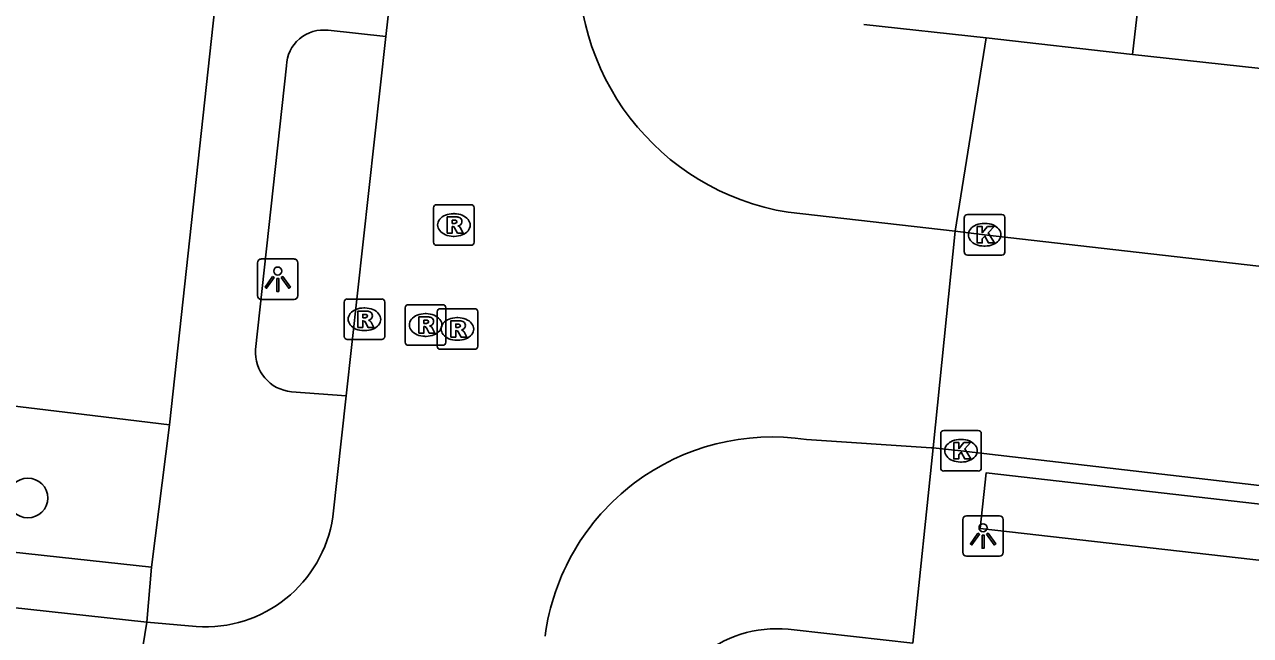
# Model space of a CAD drawing. Extents: x 161928 to 163055, y 386475 to 387428.
# Drawn here: x 162118.72 to 162148.97, y 387281.61 to 387296.68 of the extents above; entities that cross this region are included whole.
import ezdxf

# ---------------------------------------------------------------- set-up
doc = ezdxf.new("R2010")
doc.units = 0
for name, color, linetype in [('IMGEO_Boom', 7, 'Continuous'), ('IMGEO_Fietspad_gesloten', 7, 'Continuous'), ('IMGEO_Groenvoorziening', 7, 'Continuous'), ('IMGEO_Kolk', 7, 'Continuous'), ('IMGEO_Lichtpunt', 7, 'Continuous'), ('IMGEO_Parkeervlak_open', 7, 'Continuous'), ('IMGEO_Rijbaan_lokaal_open', 7, 'Continuous'), ('IMGEO_Rioolput', 7, 'Continuous'), ('IMGEO_Voetpad_open', 7, 'Continuous')]:
    doc.layers.add(name, color=color, linetype=linetype)

msp = doc.modelspace()

# ---------------------------------------------------------------- linework, layer by layer
at = {"layer": 'IMGEO_Boom'}
msp.add_circle((162118.806, 387285.003), 0.489, dxfattribs=at)
at = {"layer": 'IMGEO_Fietspad_gesloten'}
msp.add_lwpolyline([(162061.577, 387288.512), (162121.739, 387281.938)], dxfattribs=at)
at = {"layer": 'IMGEO_Groenvoorziening'}
msp.add_lwpolyline([(162146.056, 387295.944), (162147.309, 387306.81)], dxfattribs=at)
at = {"layer": 'IMGEO_Kolk'}
for p, q in [((162141.907, 387291.07), (162141.907, 387291.922)), ((162141.982, 387291.996), (162142.834, 387291.996)), ((162142.908, 387291.922), (162142.908, 387291.07)), ((162142.395, 387291.776), (162142.42, 387291.776)), ((162142.418, 387291.216), (162142.393, 387291.216)), ((162142.834, 387290.996), (162141.982, 387290.996)), ((162141.399, 387286.669), (162142.251, 387286.669)), ((162141.324, 387285.743), (162141.324, 387286.595)), ((162141.812, 387286.449), (162141.837, 387286.449)), ((162142.325, 387286.595), (162142.325, 387285.743)), ((162141.835, 387285.889), (162141.81, 387285.889)), ((162142.251, 387285.669), (162141.399, 387285.669))]:
    msp.add_line(p, q, dxfattribs=at)
for points in [[(162141.907, 387291.07), (162141.907, 387291.922)], [(162141.982, 387291.996), (162142.834, 387291.996)], [(162142.908, 387291.922), (162142.908, 387291.07)], [(162142.228, 387291.696), (162142.351, 387291.696), (162142.351, 387291.545), (162142.481, 387291.696), (162142.645, 387291.696), (162142.499, 387291.545), (162142.652, 387291.296), (162142.5, 387291.296), (162142.415, 387291.46), (162142.351, 387291.393), (162142.351, 387291.296), (162142.228, 387291.296), (162142.228, 387291.696)], [(162142.834, 387290.996), (162141.982, 387290.996)], [(162141.399, 387286.669), (162142.251, 387286.669)], [(162141.324, 387285.743), (162141.324, 387286.595)], [(162141.645, 387286.369), (162141.768, 387286.369), (162141.768, 387286.218), (162141.898, 387286.369), (162142.062, 387286.369), (162141.916, 387286.218), (162142.069, 387285.969), (162141.917, 387285.969), (162141.832, 387286.133), (162141.768, 387286.066), (162141.768, 387285.969), (162141.645, 387285.969), (162141.645, 387286.369)], [(162142.325, 387286.595), (162142.325, 387285.743)], [(162142.251, 387285.669), (162141.399, 387285.669)]]:
    msp.add_lwpolyline(points, dxfattribs=at)
for centre, start, end in [((162141.984, 387291.92), 91.552, 178.448), ((162141.984, 387291.92), 91.552, 178.448), ((162142.832, 387291.92), 1.552, 88.448), ((162142.832, 387291.92), 1.552, 88.448), ((162141.984, 387291.072), 181.552, 268.448), ((162141.984, 387291.072), 181.552, 268.448), ((162142.832, 387291.072), 271.552, 358.448), ((162142.832, 387291.072), 271.552, 358.448), ((162141.401, 387286.593), 91.552, 178.448), ((162141.401, 387286.593), 91.552, 178.448), ((162142.249, 387286.593), 1.552, 88.448), ((162142.249, 387286.593), 1.552, 88.448), ((162141.401, 387285.745), 181.552, 268.448), ((162141.401, 387285.745), 181.552, 268.448), ((162142.249, 387285.745), 271.552, 358.448), ((162142.249, 387285.745), 271.552, 358.448)]:
    msp.add_arc(centre, 0.0765, start, end, dxfattribs=at)
for centre, major_axis, ratio, start_param, end_param in [((162142.394, 387291.496), (-0.387, 0.002), 0.722429, 4.712389, 7.853982), ((162142.419, 387291.496), (-0.39, 0.002), 0.717154, 1.570796, 4.712389), ((162141.811, 387286.169), (-0.387, 0.002), 0.722429, 4.712389, 7.853982), ((162141.836, 387286.169), (-0.39, 0.002), 0.717154, 1.570796, 4.712389)]:
    msp.add_ellipse(centre, major_axis=major_axis, ratio=ratio, start_param=start_param, end_param=end_param, dxfattribs=at)
at = {"layer": 'IMGEO_Lichtpunt'}
for p, q in [((162125.372, 387290.898), (162124.564, 387290.898)), ((162125.372, 387290.898), (162124.564, 387290.898)), ((162124.47, 387290.803), (162124.47, 387289.996)), ((162124.47, 387290.803), (162124.47, 387289.996)), ((162125.466, 387289.996), (162125.466, 387290.803)), ((162125.466, 387289.996), (162125.466, 387290.803)), ((162124.564, 387289.902), (162125.372, 387289.902)), ((162124.564, 387289.902), (162125.372, 387289.902)), ((162142.772, 387284.566), (162141.964, 387284.566)), ((162142.772, 387284.566), (162141.964, 387284.566)), ((162141.87, 387284.471), (162141.87, 387283.664)), ((162141.87, 387284.471), (162141.87, 387283.664)), ((162142.866, 387283.664), (162142.866, 387284.471)), ((162142.866, 387283.664), (162142.866, 387284.471)), ((162141.964, 387283.57), (162142.772, 387283.57)), ((162141.964, 387283.57), (162142.772, 387283.57))]:
    msp.add_line(p, q, dxfattribs=at)
for points in [[(162124.844, 387290.467), (162124.883, 387290.439), (162124.695, 387290.177), (162124.657, 387290.204), (162124.844, 387290.467)], [(162124.946, 387290.419), (162124.993, 387290.419), (162124.993, 387290.097), (162124.946, 387290.097), (162124.946, 387290.419)], [(162125.056, 387290.439), (162125.094, 387290.466), (162125.281, 387290.204), (162125.242, 387290.176), (162125.056, 387290.439)], [(162142.244, 387284.135), (162142.283, 387284.107), (162142.095, 387283.845), (162142.057, 387283.872), (162142.244, 387284.135)], [(162142.346, 387284.087), (162142.393, 387284.087), (162142.393, 387283.765), (162142.346, 387283.765), (162142.346, 387284.087)], [(162142.456, 387284.107), (162142.494, 387284.134), (162142.681, 387283.872), (162142.642, 387283.844), (162142.456, 387284.107)]]:
    msp.add_lwpolyline(points, dxfattribs=at)
for centre in [(162124.969, 387290.601), (162142.369, 387284.269)]:
    msp.add_circle(centre, 0.0994, dxfattribs=at)
for centre, start, end in [((162124.564, 387290.803), 90, 180), ((162124.564, 387290.803), 90, 180), ((162125.372, 387290.803), 0, 90), ((162125.372, 387290.803), 0, 90), ((162124.564, 387289.996), 180, 270), ((162124.564, 387289.996), 180, 270), ((162125.372, 387289.996), 270, 0), ((162125.372, 387289.996), 270, 360), ((162141.964, 387284.471), 90, 180), ((162141.964, 387284.471), 90, 180), ((162142.772, 387284.471), 0, 90), ((162142.772, 387284.471), 0, 90), ((162141.964, 387283.664), 180, 270), ((162141.964, 387283.664), 180, 270), ((162142.772, 387283.664), 270, 0), ((162142.772, 387283.664), 270, 360)]:
    msp.add_arc(centre, 0.0946, start, end, dxfattribs=at)
at = {"layer": 'IMGEO_Parkeervlak_open'}
msp.add_lwpolyline([(162122.299, 387286.811), (162119.92, 387287.097), (162081.75, 387291.683)], dxfattribs=at)
at = {"layer": 'IMGEO_Rijbaan_lokaal_open'}
for points in [[(162127.634, 387296.388), (162127.81, 387297.912)], [(162126.656, 387287.525), (162127.634, 387296.388)], [(162137.56, 387292.051), (162141.684, 387291.583)], [(162141.684, 387291.583), (162141.136, 387286.238)], [(162150.609, 387290.558), (162142.408, 387291.496), (162141.684, 387291.583)], [(162126.327, 387284.537), (162126.656, 387287.525)], [(162141.136, 387286.238), (162141.092, 387286.242), (162138.014, 387286.447)], [(162141.136, 387286.238), (162141.825, 387286.169), (162156.203, 387284.501), (162172.157, 387282.696), (162187.048, 387280.997), (162188.067, 387280.872)], [(162121.342, 387279.51), (162121.739, 387281.938)], [(162121.739, 387281.938), (162122.954, 387281.836)]]:
    msp.add_lwpolyline(points, dxfattribs=at)
for centre, radius, start, end in [((162138.538, 387298.119), 6.147, 174.2036, 260.8433), ((162137.171, 387280.855), 5.655, 81.4289, 172.4955), ((162123.19, 387284.998), 3.171, 265.737, 351.6365)]:
    msp.add_arc(centre, radius, start, end, dxfattribs=at)
at = {"layer": 'IMGEO_Rioolput'}
for p, q in [((162128.814, 387291.31), (162128.814, 387292.162)), ((162128.889, 387292.236), (162129.741, 387292.236)), ((162129.815, 387292.162), (162129.815, 387291.31)), ((162129.302, 387292.016), (162129.327, 387292.016)), ((162129.741, 387291.236), (162128.889, 387291.236)), ((162129.325, 387291.456), (162129.3, 387291.456)), ((162126.607, 387288.985), (162126.607, 387289.837)), ((162126.682, 387289.911), (162127.534, 387289.911)), ((162127.095, 387289.691), (162127.12, 387289.691)), ((162127.608, 387289.837), (162127.608, 387288.985)), ((162128.116, 387288.844), (162128.116, 387289.696)), ((162128.191, 387289.77), (162129.043, 387289.77)), ((162129.117, 387289.696), (162129.117, 387288.844)), ((162128.604, 387289.55), (162128.629, 387289.55)), ((162128.901, 387288.746), (162128.901, 387289.598)), ((162128.976, 387289.672), (162129.828, 387289.672)), ((162129.389, 387289.452), (162129.414, 387289.452)), ((162129.902, 387289.598), (162129.902, 387288.746)), ((162127.118, 387289.131), (162127.093, 387289.131)), ((162127.534, 387288.911), (162126.682, 387288.911)), ((162128.627, 387288.99), (162128.602, 387288.99)), ((162129.412, 387288.892), (162129.387, 387288.892)), ((162129.043, 387288.77), (162128.191, 387288.77)), ((162129.828, 387288.672), (162128.976, 387288.672))]:
    msp.add_line(p, q, dxfattribs=at)
for points in [[(162128.814, 387291.31), (162128.814, 387292.162)], [(162128.889, 387292.236), (162129.741, 387292.236)], [(162129.815, 387292.162), (162129.815, 387291.31)], [(162129.403, 387291.934), (162129.151, 387291.936), (162129.151, 387291.536)], [(162129.329, 387291.855), (162129.275, 387291.855), (162129.275, 387291.774)], [(162129.151, 387291.536), (162129.275, 387291.536), (162129.275, 387291.698), (162129.286, 387291.698)], [(162129.275, 387291.774), (162129.327, 387291.774)], [(162129.333, 387291.669), (162129.404, 387291.536), (162129.544, 387291.536), (162129.479, 387291.662)], [(162129.741, 387291.236), (162128.889, 387291.236)], [(162126.607, 387288.985), (162126.607, 387289.837)], [(162126.682, 387289.911), (162127.534, 387289.911)], [(162127.608, 387289.837), (162127.608, 387288.985)], [(162128.116, 387288.844), (162128.116, 387289.696)], [(162128.191, 387289.77), (162129.043, 387289.77)], [(162129.117, 387289.696), (162129.117, 387288.844)], [(162127.196, 387289.609), (162126.944, 387289.611), (162126.944, 387289.211)], [(162127.122, 387289.53), (162127.068, 387289.53), (162127.068, 387289.449)], [(162127.068, 387289.449), (162127.12, 387289.449)], [(162128.705, 387289.468), (162128.453, 387289.47), (162128.453, 387289.07)], [(162128.631, 387289.389), (162128.577, 387289.389), (162128.577, 387289.308)], [(162128.901, 387288.746), (162128.901, 387289.598)], [(162128.976, 387289.672), (162129.828, 387289.672)], [(162129.902, 387289.598), (162129.902, 387288.746)], [(162126.944, 387289.211), (162127.068, 387289.211), (162127.068, 387289.373), (162127.079, 387289.373)], [(162127.126, 387289.344), (162127.197, 387289.211), (162127.337, 387289.211), (162127.272, 387289.337)], [(162128.453, 387289.07), (162128.577, 387289.07), (162128.577, 387289.232), (162128.588, 387289.232)], [(162128.577, 387289.308), (162128.629, 387289.308)], [(162128.635, 387289.203), (162128.706, 387289.07), (162128.846, 387289.07), (162128.781, 387289.196)], [(162129.49, 387289.37), (162129.238, 387289.372), (162129.238, 387288.972)], [(162129.238, 387288.972), (162129.362, 387288.972), (162129.362, 387289.134), (162129.373, 387289.134)], [(162129.416, 387289.291), (162129.362, 387289.291), (162129.362, 387289.21)], [(162129.362, 387289.21), (162129.414, 387289.21)], [(162129.42, 387289.105), (162129.491, 387288.972), (162129.631, 387288.972), (162129.566, 387289.098)], [(162127.534, 387288.911), (162126.682, 387288.911)], [(162129.043, 387288.77), (162128.191, 387288.77)], [(162129.828, 387288.672), (162128.976, 387288.672)]]:
    msp.add_lwpolyline(points, dxfattribs=at)
for centre, radius, start, end in [((162128.891, 387292.16), 0.0765, 91.552, 178.448), ((162128.891, 387292.16), 0.0765, 91.552, 178.448), ((162129.739, 387292.16), 0.0765, 1.552, 88.448), ((162129.739, 387292.16), 0.0765, 1.552, 88.448), ((162129.335, 387291.759), 0.0964, 77.0061, 93.1865), ((162129.349, 387291.816), 0.0378, 276.6634, 79.6772), ((162129.402, 387291.824), 0.109, 350.3612, 89.416), ((162129.4, 387291.824), 0.112, 277.5842, 350.9817), ((162129.285, 387291.645), 0.0533, 26.0293, 88.6989), ((162129.311, 387291.963), 0.19, 274.7715, 282.9687), ((162129.384, 387291.609), 0.108, 29.5134, 73.7905), ((162128.891, 387291.312), 0.0765, 181.552, 268.448), ((162128.891, 387291.312), 0.0765, 181.552, 268.448), ((162129.739, 387291.312), 0.0765, 271.552, 358.448), ((162129.739, 387291.312), 0.0765, 271.552, 358.448), ((162126.684, 387289.835), 0.0765, 91.552, 178.448), ((162126.684, 387289.835), 0.0765, 91.552, 178.448), ((162127.532, 387289.835), 0.0765, 1.552, 88.448), ((162127.532, 387289.835), 0.0765, 1.552, 88.448), ((162128.193, 387289.694), 0.0765, 91.552, 178.448), ((162128.193, 387289.694), 0.0765, 91.552, 178.448), ((162129.041, 387289.694), 0.0765, 1.552, 88.448), ((162129.041, 387289.694), 0.0765, 1.552, 88.448), ((162127.104, 387289.638), 0.19, 274.7715, 282.9687), ((162127.128, 387289.434), 0.0964, 77.0061, 93.1865), ((162127.142, 387289.491), 0.0378, 276.6634, 79.6772), ((162127.195, 387289.499), 0.109, 350.3612, 89.416), ((162127.193, 387289.499), 0.112, 277.5842, 350.9817), ((162127.177, 387289.284), 0.108, 29.5134, 73.7905), ((162128.637, 387289.293), 0.0964, 77.0061, 93.1865), ((162128.651, 387289.35), 0.0378, 276.6634, 79.6772), ((162128.704, 387289.358), 0.109, 350.3612, 89.416), ((162128.978, 387289.596), 0.0765, 91.552, 178.448), ((162128.978, 387289.596), 0.0765, 91.552, 178.448), ((162129.826, 387289.596), 0.0765, 1.552, 88.448), ((162129.826, 387289.596), 0.0765, 1.552, 88.448), ((162127.078, 387289.32), 0.0533, 26.0293, 88.6989), ((162128.587, 387289.179), 0.0533, 26.0293, 88.6989), ((162128.613, 387289.497), 0.19, 274.7715, 282.9687), ((162128.702, 387289.358), 0.112, 277.5842, 350.9817), ((162128.686, 387289.143), 0.108, 29.5134, 73.7905), ((162129.372, 387289.081), 0.0533, 26.0293, 88.6989), ((162129.398, 387289.399), 0.19, 274.7715, 282.9687), ((162129.422, 387289.195), 0.0964, 77.0061, 93.1865), ((162129.436, 387289.252), 0.0378, 276.6634, 79.6772), ((162129.489, 387289.26), 0.109, 350.3612, 89.416), ((162129.487, 387289.26), 0.112, 277.5842, 350.9817), ((162129.471, 387289.045), 0.108, 29.5134, 73.7905), ((162126.684, 387288.987), 0.0765, 181.552, 268.448), ((162126.684, 387288.987), 0.0765, 181.552, 268.448), ((162127.532, 387288.987), 0.0765, 271.552, 358.448), ((162127.532, 387288.987), 0.0765, 271.552, 358.448), ((162128.193, 387288.846), 0.0765, 181.552, 268.448), ((162128.193, 387288.846), 0.0765, 181.552, 268.448), ((162129.041, 387288.846), 0.0765, 271.552, 358.448), ((162129.041, 387288.846), 0.0765, 271.552, 358.448), ((162128.978, 387288.748), 0.0765, 181.552, 268.448), ((162128.978, 387288.748), 0.0765, 181.552, 268.448), ((162129.826, 387288.748), 0.0765, 271.552, 358.448), ((162129.826, 387288.748), 0.0765, 271.552, 358.448)]:
    msp.add_arc(centre, radius, start, end, dxfattribs=at)
for centre, major_axis, ratio, start_param, end_param in [((162129.301, 387291.736), (-0.387, 0.002), 0.722429, 4.712389, 7.853982), ((162129.326, 387291.736), (-0.39, 0.002), 0.717154, 1.570796, 4.712389), ((162127.094, 387289.411), (-0.387, 0.002), 0.722429, 4.712389, 7.853982), ((162127.119, 387289.411), (-0.39, 0.002), 0.717154, 1.570796, 4.712389), ((162128.603, 387289.27), (-0.387, 0.002), 0.722429, 4.712389, 7.853982), ((162128.628, 387289.27), (-0.39, 0.002), 0.717154, 1.570796, 4.712389), ((162129.388, 387289.172), (-0.387, 0.002), 0.722429, 4.712389, 7.853982), ((162129.413, 387289.172), (-0.39, 0.002), 0.717154, 1.570796, 4.712389)]:
    msp.add_ellipse(centre, major_axis=major_axis, ratio=ratio, start_param=start_param, end_param=end_param, dxfattribs=at)
at = {"layer": 'IMGEO_Voetpad_open'}
for points in [[(162124.485, 387306.935), (162122.299, 387286.811)], [(162142.445, 387296.354), (162139.43, 387296.681)], [(162126.214, 387296.539), (162127.634, 387296.388)], [(162142.445, 387296.354), (162141.684, 387291.583)], [(162146.056, 387295.944), (162142.445, 387296.354)], [(162187.658, 387291.409), (162186.016, 387291.588), (162146.056, 387295.944)], [(162124.418, 387288.668), (162125.184, 387295.663)], [(162121.851, 387283.301), (162065.121, 387289.461)], [(162126.656, 387287.525), (162125.307, 387287.622)], [(162121.851, 387283.301), (162122.299, 387286.811)], [(162141.136, 387286.238), (162140.635, 387281.42)], [(162142.294, 387284.25), (162142.444, 387285.621), (162189.013, 387280.306), (162188.878, 387278.96), (162142.294, 387284.25)], [(162121.739, 387281.938), (162121.851, 387283.301)], [(162140.635, 387281.42), (162137.713, 387281.751)]]:
    msp.add_lwpolyline(points, dxfattribs=at)
for centre, radius, start, end in [((162126.097, 387295.633), 0.913, 82.6217, 178.1396), ((162125.404, 387288.605), 0.988, 176.35, 264.3727), ((162137.295, 387278.766), 3.014, 82.0232, 172.4771)]:
    msp.add_arc(centre, radius, start, end, dxfattribs=at)

doc.saveas('drawing.dxf')
